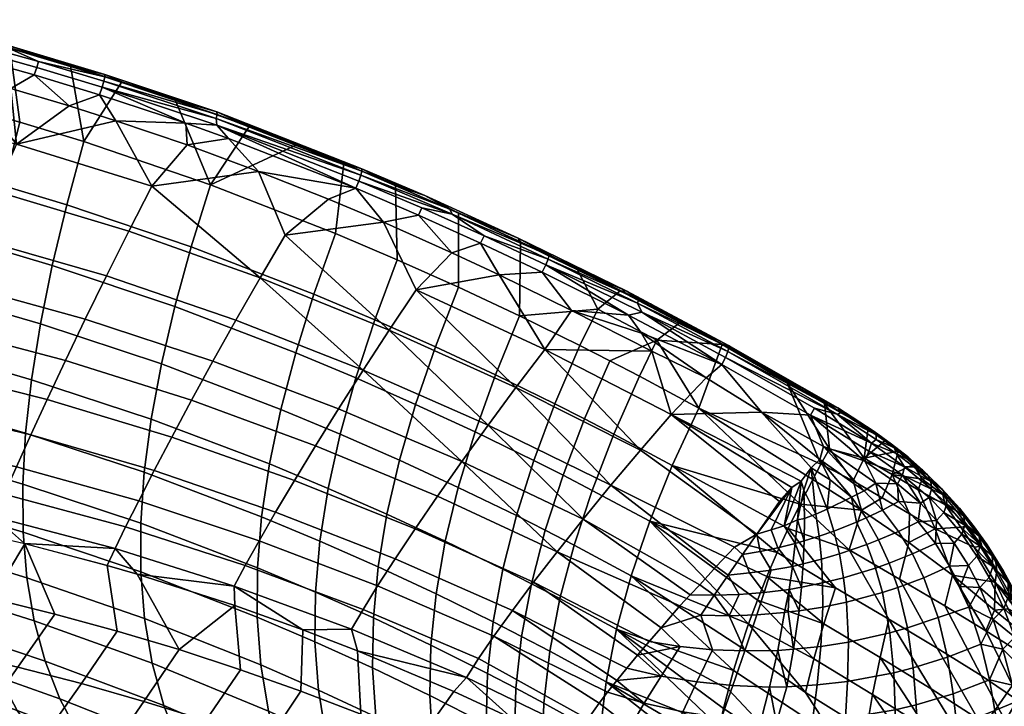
# Model space of a CAD drawing. Header units: millimetres. Extents: x -292 to 292, y -265 to 337.
# Tile 314 of 315: x 121 to 215, y 260 to 325. Entities that reach past the tile are written whole.
import ezdxf

# ---------------------------------------------------------------- set-up
doc = ezdxf.new("R2010")
doc.units = ezdxf.units.MM
doc.header["$MEASUREMENT"] = 0
doc.layers.add('operak', color=7, linetype='Continuous', true_color=0x000000)

msp = doc.modelspace()

# ---------------------------------------------------------------- meshes
at = {"layer": 'operak'}
mesh = msp.add_polyface(dxfattribs=at)
corners = [(119.759, 322.904, 667.956), (110.474, 325.332, 667.954), (110.441, 325.101, 668.82), (119.686, 322.705, 668.787), (116.476, 323.11, 669.57), (110.375, 324.678, 669.569), (122.746, 321.36, 669.568), (116.327, 322.53, 670.17), (122.59, 320.783, 670.166), (116.088, 321.82, 670.603), (122.338, 320.076, 670.595), (129.053, 319.885, 668.824), (129.059, 320.116, 667.957), (128.976, 319.472, 669.567), (128.812, 318.899, 670.161), (128.547, 318.196, 670.587), (139.749, 316.308, 668.827), (139.705, 316.553, 667.977), (139.65, 315.927, 669.541), (139.725, 315.28, 670.131), (136.757, 315.472, 670.578), (153.523, 310.931, 668.831), (153.522, 311.152, 667.962), (153.435, 310.531, 669.566), (120.026, 322.64, 665.938), (113.901, 324.3, 665.946), (125.806, 320.937, 665.926), (130.683, 319.411, 665.92), (142.793, 315.175, 665.893), (135.747, 317.72, 665.926), (147.306, 313.436, 665.885), (120.115, 318.784, 670.913), (115.284, 320.115, 670.923), (130.109, 315.716, 670.892), (136.891, 313.413, 670.88), (140.834, 314.015, 670.573), (125.66, 317.13, 670.902), (143.699, 310.887, 670.866), (120.959, 315.576, 643.296), (119.448, 309.51, 618.975), (113.424, 311.171, 618.907), (114.822, 317.286, 643.27), (127.059, 313.731, 643.324), (125.806, 320.937, 665.926), (130.683, 319.411, 665.92), (135.747, 317.72, 665.926), (139.121, 309.631, 643.39), (120.026, 322.64, 665.938), (113.901, 324.3, 665.946), (142.793, 315.175, 665.893), (133.54, 309.482, 670.667), (136.891, 313.413, 670.88), (130.109, 315.716, 670.892), (107.602, 316.908, 670.796), (120.661, 313.502, 670.734), (115.284, 320.115, 670.923), (125.66, 317.13, 670.902), (120.115, 318.784, 670.913), (152.934, 309.284, 670.561), (110.377, 321.451, 670.933)]
mesh.append_faces([[corners[k] for k in face] for face in [(0, 1, 2, 3), (4, 3, 5, 5), (6, 3, 4, 4), (6, 4, 7, 8), (7, 9, 10, 8), (11, 12, 3, 3), (13, 11, 6, 6), (13, 6, 8, 14), (8, 10, 15, 14), (16, 17, 11, 11), (18, 16, 13, 13), (19, 18, 14, 14), (20, 19, 14, 14), (21, 22, 16, 16), (23, 21, 18, 18), (0, 24, 25, 25), (0, 26, 24, 24), (12, 27, 26, 26), (17, 28, 29, 29), (17, 30, 28, 28), (17, 29, 27, 27), (12, 26, 0, 0), (30, 17, 22, 22), (27, 12, 17, 17), (9, 31, 10, 10), (32, 31, 9, 9), (15, 33, 20, 20), (20, 34, 35, 35), (10, 36, 15, 15), (10, 31, 36, 36), (15, 36, 33, 33), (37, 35, 34, 34), (38, 39, 40, 41), (42, 43, 44, 44), (45, 46, 42, 44), (47, 38, 41, 48), (43, 42, 38, 47), (49, 46, 45, 45), (50, 51, 52, 52), (53, 54, 55, 55), (54, 56, 57, 57), (52, 56, 54, 54), (55, 54, 57, 57), (12, 0, 3, 3), (11, 3, 6, 6), (17, 12, 11, 11), (16, 11, 13, 13), (18, 13, 14, 14), (20, 14, 15, 15), (35, 19, 20, 20), (22, 17, 16, 16), (21, 16, 18, 18), (23, 18, 19, 19), (58, 19, 35, 35), (59, 32, 9, 9), (33, 34, 20, 20)]])
mesh = msp.add_polyface(dxfattribs=at)
corners = [(153.245, 309.973, 670.147), (153.435, 310.531, 669.566), (139.725, 315.28, 670.131), (152.934, 309.284, 670.561), (153.522, 311.152, 667.962), (151.797, 311.632, 665.876), (147.306, 313.436, 665.885), (140.834, 314.015, 670.573), (143.699, 310.887, 670.866), (148.965, 299.21, 619.393), (154.757, 296.76, 619.493), (152.946, 291.233, 594.051), (147.23, 293.631, 593.89), (151.463, 285.891, 567.42), (145.812, 288.248, 567.194), (150.32, 280.723, 539.835), (144.723, 283.052, 539.54), (151.004, 304.992, 643.467), (137.281, 303.73, 619.21), (139.121, 309.631, 643.39), (135.716, 298.046, 593.592), (134.441, 292.577, 566.773), (133.467, 287.319, 538.99), (143.975, 278.032, 511.167), (132.807, 282.27, 510.479), (125.437, 307.716, 619.047), (127.059, 313.731, 643.324), (124.061, 301.931, 593.326), (122.941, 296.377, 566.396), (122.092, 291.058, 538.495), (121.526, 285.978, 509.858), (119.448, 309.51, 618.975), (120.959, 315.576, 643.296), (118.168, 303.676, 593.206), (117.131, 298.083, 566.225), (116.348, 292.735, 538.27), (115.833, 287.639, 509.576), (121.256, 281.14, 480.724), (115.597, 282.803, 480.381), (113.424, 311.171, 618.907), (112.243, 305.293, 593.093), (111.288, 299.661, 566.065), (110.573, 294.286, 538.059), (147.306, 313.436, 665.885), (151.797, 311.632, 665.876), (142.793, 315.175, 665.893), (108.89, 285.486, 655.95), (107.818, 282.743, 651.862), (119.49, 280.179, 651.631), (120.654, 282.794, 655.685), (110.146, 288.665, 659.642), (122.022, 285.823, 659.356), (132.286, 279.541, 655.418), (133.758, 282.414, 659.063), (111.572, 292.213, 662.865), (123.578, 289.201, 662.573), (135.437, 285.616, 662.271), (113.154, 296.092, 665.586), (125.309, 292.894, 665.305), (137.307, 289.113, 665.013), (147.11, 281.491, 661.961), (149.112, 284.79, 664.71), (114.873, 300.22, 667.753), (127.192, 296.825, 667.501), (139.345, 292.837, 667.238), (151.297, 288.303, 666.964), (116.715, 304.551, 669.342), (129.211, 300.95, 669.136), (141.533, 296.746, 668.922), (153.645, 291.99, 668.699), (118.651, 309.007, 670.322), (131.335, 305.196, 670.181), (143.836, 300.77, 670.035), (156.119, 295.786, 669.884), (120.661, 313.502, 670.734), (133.54, 309.482, 670.667), (146.229, 304.835, 670.601), (143.699, 310.887, 670.866), (130.109, 315.716, 670.892), (136.891, 313.413, 670.88), (155.566, 306.051, 670.845), (150.34, 308.254, 670.855), (150.34, 308.254, 670.855)]
mesh.append_faces([[corners[k] for k in face] for face in [(0, 1, 2, 2), (3, 0, 2, 2), (4, 5, 6, 6), (7, 8, 3, 3), (9, 10, 11, 12), (12, 11, 13, 14), (14, 13, 15, 16), (17, 9, 18, 19), (18, 9, 12, 20), (20, 12, 14, 21), (21, 14, 16, 22), (22, 16, 23, 24), (19, 18, 25, 26), (25, 18, 20, 27), (27, 20, 21, 28), (28, 21, 22, 29), (29, 22, 24, 30), (26, 25, 31, 32), (31, 25, 27, 33), (33, 27, 28, 34), (34, 28, 29, 35), (35, 29, 30, 36), (36, 30, 37, 38), (39, 31, 33, 40), (40, 33, 34, 41), (41, 34, 35, 42), (17, 19, 43, 44), (45, 43, 19, 19), (46, 47, 48, 49), (50, 46, 49, 51), (51, 49, 52, 53), (54, 50, 51, 55), (55, 51, 53, 56), (57, 54, 55, 58), (58, 55, 56, 59), (59, 56, 60, 61), (62, 57, 58, 63), (63, 58, 59, 64), (64, 59, 61, 65), (66, 62, 63, 67), (67, 63, 64, 68), (68, 64, 65, 69), (70, 66, 67, 71), (71, 67, 68, 72), (73, 72, 69, 69), (74, 70, 71, 75), (76, 77, 75, 72), (78, 74, 75, 75), (75, 77, 79, 79), (76, 80, 81, 81), (76, 81, 77, 77), (8, 82, 3, 3), (72, 68, 69, 69), (75, 71, 72, 72), (76, 72, 73, 73)]])
mesh = msp.add_polyface(dxfattribs=at)
corners = [(161.91, 307.311, 668.858), (159.511, 308.589, 667.965), (153.523, 310.931, 668.831), (162.101, 306.827, 669.538), (153.435, 310.531, 669.566), (159.225, 307.42, 670.145), (153.245, 309.973, 670.147), (152.934, 309.284, 670.561), (158.902, 306.735, 670.556), (165.16, 304.757, 670.144), (164.824, 304.076, 670.551), (171.348, 302.928, 668.843), (168.412, 304.554, 667.97), (171.254, 302.538, 669.571), (171.043, 301.992, 670.143), (170.696, 301.316, 670.547), (179.872, 298.705, 668.85), (178.752, 299.492, 667.957), (179.765, 298.343, 669.556), (180.156, 297.499, 670.124), (178.913, 297.22, 670.56), (153.522, 311.152, 667.962), (156.731, 309.551, 665.868), (151.797, 311.632, 665.876), (162.71, 306.907, 665.858), (174.052, 301.531, 665.841), (178.09, 299.542, 665.945), (168.608, 304.173, 665.85), (180.979, 298.296, 666.918), (155.566, 306.051, 670.845), (162.084, 303.154, 670.836), (150.34, 308.254, 670.855), (166.604, 301.049, 670.828), (173.462, 297.661, 670.815), (180.124, 295.512, 670.78), (162.726, 299.867, 643.555), (160.521, 294.196, 619.599), (154.757, 296.76, 619.493), (156.884, 302.485, 643.51), (148.965, 299.21, 619.393), (151.004, 304.992, 643.467), (174.052, 301.531, 665.841), (175.98, 297.779, 657.47), (168.521, 297.146, 643.604), (168.608, 304.173, 665.85), (178.09, 299.542, 665.945), (162.71, 306.907, 665.858), (156.731, 309.551, 665.868), (174.264, 294.323, 643.655), (151.797, 311.632, 665.876), (158.691, 299.626, 670.536), (155.566, 306.051, 670.845), (146.229, 304.835, 670.601), (156.119, 295.786, 669.884), (166.604, 301.049, 670.828), (170.928, 293.935, 670.471), (173.462, 297.661, 670.815), (162.084, 303.154, 670.836)]
mesh.append_faces([[corners[k] for k in face] for face in [(0, 1, 2, 2), (3, 0, 4, 4), (5, 3, 6, 6), (6, 7, 8, 5), (9, 3, 5, 5), (5, 8, 10, 9), (11, 12, 0, 0), (13, 11, 3, 3), (14, 13, 9, 9), (9, 10, 15, 14), (16, 17, 11, 11), (18, 16, 13, 13), (19, 18, 14, 14), (20, 19, 14, 14), (21, 22, 23, 23), (1, 22, 21, 21), (22, 1, 24, 24), (12, 24, 1, 1), (25, 17, 26, 26), (25, 27, 12, 12), (17, 25, 12, 12), (28, 26, 17, 17), (24, 12, 27, 27), (29, 8, 7, 7), (30, 8, 29, 29), (8, 30, 10, 10), (29, 7, 31, 31), (15, 10, 32, 32), (15, 33, 20, 20), (33, 34, 20, 20), (33, 15, 32, 32), (32, 10, 30, 30), (35, 36, 37, 38), (38, 37, 39, 40), (41, 42, 43, 44), (42, 41, 45, 45), (44, 43, 35, 46), (46, 35, 38, 47), (43, 42, 48, 48), (40, 49, 47, 38), (50, 51, 52, 53), (54, 50, 55, 55), (55, 56, 54, 54), (50, 54, 57, 57), (50, 57, 51, 51), (1, 21, 2, 2), (0, 2, 4, 4), (3, 4, 6, 6), (12, 1, 0, 0), (11, 0, 3, 3), (13, 3, 9, 9), (17, 12, 11, 11), (16, 11, 13, 13), (18, 13, 14, 14), (20, 14, 15, 15)]])
mesh = msp.add_polyface(dxfattribs=at)
corners = [(180.124, 295.512, 670.78), (173.462, 297.661, 670.815), (181.114, 293.771, 670.807), (177.515, 285.887, 619.945), (183.069, 282.905, 620.072), (180.921, 277.599, 594.972), (175.433, 280.541, 594.772), (179.149, 272.414, 568.704), (173.717, 275.331, 568.426), (177.759, 267.325, 541.504), (172.376, 270.235, 541.145), (179.953, 291.393, 643.71), (174.715, 287.338, 619.884), (177.115, 292.871, 643.682), (172.667, 281.971, 594.675), (170.979, 276.747, 568.292), (169.662, 271.645, 540.97), (171.419, 265.23, 513.164), (168.726, 266.644, 512.947), (171.903, 288.762, 619.825), (174.264, 294.323, 643.655), (169.887, 283.373, 594.581), (168.229, 278.134, 568.16), (166.937, 273.025, 540.799), (166.021, 268.026, 512.735), (166.239, 291.53, 619.709), (168.521, 297.146, 643.604), (164.292, 286.095, 594.397), (162.692, 280.824, 567.904), (161.45, 275.699, 540.467), (160.578, 270.701, 512.321), (160.521, 294.196, 619.599), (162.726, 299.867, 643.555), (158.642, 288.716, 594.22), (157.1, 283.41, 567.657), (155.907, 278.265, 540.145), (155.075, 273.264, 511.92), (160.085, 265.812, 483.704), (154.615, 268.393, 483.22), (154.757, 296.76, 619.493), (152.946, 291.233, 594.051), (151.463, 285.891, 567.42), (150.32, 280.723, 539.835), (149.529, 275.715, 511.534), (155.023, 271.455, 654.878), (153.631, 269.213, 650.964), (164.633, 264.538, 650.741), (166.097, 266.676, 654.589), (156.681, 274.025, 658.455), (167.845, 269.105, 658.118), (158.584, 276.877, 661.636), (169.855, 271.787, 661.276), (149.112, 284.79, 664.71), (147.11, 281.491, 661.961), (160.712, 279.982, 664.391), (172.107, 274.696, 664.034), (151.297, 288.303, 666.964), (163.039, 283.285, 666.675), (174.572, 277.785, 666.35), (165.542, 286.751, 668.464), (153.645, 291.99, 668.699), (177.227, 281.026, 668.201), (168.182, 290.32, 669.727), (156.119, 295.786, 669.884), (180.029, 284.362, 669.554), (170.928, 293.935, 670.471), (158.691, 299.626, 670.536), (182.946, 287.75, 670.404), (178.74, 263.624, 657.827), (179.764, 264.86, 659.446), (182, 267.472, 662.391), (180.851, 266.142, 660.966), (183.784, 269.557, 664.349), (184.767, 270.586, 665.197), (181.114, 293.771, 670.807), (173.462, 297.661, 670.815), (175.98, 297.779, 657.47), (181.609, 294.835, 657.4)]
mesh.append_faces([[corners[k] for k in face] for face in [(0, 1, 2, 2), (3, 4, 5, 6), (6, 5, 7, 8), (8, 7, 9, 10), (11, 3, 12, 13), (12, 3, 6, 14), (14, 6, 8, 15), (15, 8, 10, 16), (16, 10, 17, 18), (13, 12, 19, 20), (19, 12, 14, 21), (21, 14, 15, 22), (22, 15, 16, 23), (23, 16, 18, 24), (20, 19, 25, 26), (25, 19, 21, 27), (27, 21, 22, 28), (28, 22, 23, 29), (29, 23, 24, 30), (26, 25, 31, 32), (31, 25, 27, 33), (33, 27, 28, 34), (34, 28, 29, 35), (35, 29, 30, 36), (36, 30, 37, 38), (39, 31, 33, 40), (40, 33, 34, 41), (41, 34, 35, 42), (42, 35, 36, 43), (44, 45, 46, 47), (48, 44, 47, 49), (50, 48, 49, 51), (52, 53, 50, 54), (54, 50, 51, 55), (56, 52, 54, 57), (58, 57, 55, 55), (59, 60, 57, 57), (61, 59, 58, 58), (62, 63, 59, 59), (64, 62, 61, 61), (65, 66, 62, 62), (67, 65, 64, 64), (49, 68, 69, 51), (70, 55, 51, 71), (55, 72, 73, 58), (74, 65, 67, 67), (74, 75, 65, 65), (13, 20, 76, 77), (57, 54, 55, 55), (60, 56, 57, 57), (59, 57, 58, 58), (63, 60, 59, 59), (62, 59, 61, 61), (66, 63, 62, 62), (65, 62, 64, 64)]])
mesh = msp.add_polyface(dxfattribs=at)
corners = [(188.436, 294.124, 668.859), (188.42, 294.332, 667.99), (179.872, 298.705, 668.85), (188.338, 293.745, 669.581), (179.765, 298.343, 669.556), (188.131, 293.199, 670.144), (180.156, 297.499, 670.124), (187.779, 292.524, 670.537), (193.981, 290.834, 665.791), (187.802, 294.428, 666.089), (178.09, 299.542, 665.945), (180.979, 298.296, 666.918), (183.825, 296.5, 665.815), (178.752, 299.492, 667.957), (198.813, 288.379, 667.98), (198.756, 287.792, 669.584), (199.188, 287.955, 668.885), (178.913, 297.22, 670.56), (180.124, 295.512, 670.78), (196.211, 287.701, 670.538), (196.607, 288.36, 670.148), (186.285, 291.234, 670.818), (197.461, 284.704, 670.811), (191.564, 287.973, 670.794), (181.114, 293.771, 670.807), (195.592, 280.551, 670.289), (194.985, 277.723, 669.564), (195.639, 277.849, 669.632), (195.332, 281.4, 670.437), (193.714, 277.168, 669.327), (194.985, 277.723, 669.564), (196.29, 282.679, 670.633), (194.453, 280.814, 670.293), (196.721, 278.278, 669.795), (191.119, 276.362, 668.915), (192.47, 276.779, 669.117), (193.279, 279.493, 669.967), (185.584, 288.355, 643.768), (183.069, 282.905, 620.072), (177.515, 285.887, 619.945), (179.953, 291.393, 643.71), (197.213, 283.024, 648.324), (196.437, 281.576, 642.248), (195.233, 279.238, 632.109), (194.103, 276.923, 621.683), (187.802, 294.428, 666.089), (193.981, 290.834, 665.791), (193.047, 274.629, 610.988), (181.609, 294.835, 657.4), (175.98, 297.779, 657.47), (178.09, 299.542, 665.945), (183.825, 296.5, 665.815), (177.115, 292.871, 643.682), (177.227, 281.026, 668.201), (188.975, 275.128, 668.179), (191.119, 276.362, 668.915), (180.029, 284.362, 669.554), (193.279, 279.493, 669.967), (194.453, 280.814, 670.293), (182.946, 287.75, 670.404), (181.114, 293.771, 670.807), (186.285, 291.234, 670.818), (196.29, 282.679, 670.633), (191.564, 287.973, 670.794), (195.332, 281.4, 670.437), (197.098, 283.477, 670.728), (197.461, 284.704, 670.811), (195.332, 281.4, 670.437)]
mesh.append_faces([[corners[k] for k in face] for face in [(0, 1, 2, 2), (3, 0, 4, 4), (5, 3, 6, 6), (7, 5, 6, 6), (8, 9, 1, 1), (10, 11, 12, 12), (12, 11, 9, 9), (11, 13, 1, 1), (11, 1, 9, 9), (8, 1, 14, 14), (14, 1, 0, 0), (15, 16, 3, 3), (3, 5, 15, 15), (7, 17, 18, 18), (19, 20, 5, 7), (18, 21, 7, 7), (22, 19, 23, 23), (23, 7, 21, 21), (21, 18, 24, 24), (25, 26, 27, 27), (28, 29, 30, 30), (31, 28, 25, 25), (32, 29, 28, 28), (30, 25, 28, 28), (25, 27, 33, 33), (34, 35, 32, 32), (32, 36, 34, 34), (32, 35, 29, 29), (37, 38, 39, 40), (37, 41, 42, 42), (38, 43, 44, 44), (43, 37, 42, 42), (37, 45, 46, 41), (37, 43, 38, 38), (47, 38, 44, 44), (45, 37, 48, 48), (48, 49, 50, 51), (48, 37, 40, 40), (40, 52, 48, 48), (51, 45, 48, 48), (53, 54, 55, 56), (57, 58, 59, 59), (57, 59, 56, 55), (60, 59, 61, 61), (62, 63, 59, 64), (63, 62, 65, 65), (63, 65, 66, 66), (63, 61, 59, 59), (58, 67, 59, 59), (1, 13, 2, 2), (0, 2, 4, 4), (3, 4, 6, 6), (7, 6, 17, 17), (16, 0, 3, 3), (5, 20, 15, 15), (7, 23, 19, 19)]])
mesh = msp.add_polyface(dxfattribs=at)
corners = [(197.547, 288.819, 666.071), (193.981, 290.834, 665.791), (198.813, 288.379, 667.98), (202.012, 285.018, 670.157), (198.756, 287.792, 669.584), (196.607, 288.36, 670.148), (196.211, 287.701, 670.538), (201.384, 283.324, 670.779), (201.756, 284.263, 670.547), (197.461, 284.704, 670.811), (204.966, 281.997, 670.257), (201.756, 284.263, 670.547), (201.384, 283.324, 670.779), (205.149, 282.78, 669.868), (202.012, 285.018, 670.157), (204.384, 284.034, 669.351), (202.48, 285.372, 669.547), (204.216, 284.578, 668.567), (202.453, 285.829, 668.789), (203.943, 284.945, 667.583), (202.278, 286.135, 667.873), (203.332, 285.271, 666.274), (201.715, 286.445, 666.569), (202.444, 281.225, 670.578), (197.461, 284.704, 670.811), (204.511, 281.17, 670.412), (198.756, 287.792, 669.584), (199.188, 287.955, 668.885), (197.547, 288.819, 666.071), (198.813, 288.379, 667.98), (201.333, 280.508, 670.419), (203.061, 278.646, 669.898), (202.444, 281.225, 670.578), (201.513, 277.917, 669.705), (200.135, 279.893, 670.279), (200.599, 277.513, 669.582), (197.806, 278.743, 669.952), (198.448, 276.66, 669.287), (197.098, 283.477, 670.728), (197.461, 284.704, 670.811), (196.29, 282.679, 670.633), (196.721, 278.278, 669.795), (198.1, 281.541, 670.541), (195.592, 280.551, 670.289), (197.213, 283.024, 648.324), (193.981, 290.834, 665.791), (198.017, 284.483, 654.279), (197.547, 288.819, 666.071), (195.233, 279.238, 632.109), (196.437, 281.576, 642.248), (201.066, 278.665, 642.248), (201.319, 283.619, 657.812), (203.976, 282.05, 658.344), (203.038, 279.823, 649.886), (200.266, 281.455, 649.339), (201.715, 286.445, 666.569), (203.332, 285.271, 666.274), (204.551, 284.267, 665.738), (198.017, 284.483, 654.279), (197.547, 288.819, 666.071), (205.587, 275.589, 642.248), (201.066, 278.665, 642.248), (205.641, 278.306, 650.737), (196.437, 281.576, 642.248), (197.213, 283.024, 648.324), (188.436, 294.124, 668.859), (199.188, 287.955, 668.885), (204.581, 279.469, 670.099), (204.581, 279.469, 670.099)]
mesh.append_faces([[corners[k] for k in face] for face in [(0, 1, 2, 2), (3, 4, 5, 5), (3, 5, 6, 6), (7, 8, 6, 6), (3, 6, 8, 8), (6, 9, 7, 7), (10, 11, 12, 12), (13, 14, 11, 11), (15, 16, 14, 14), (17, 18, 16, 16), (19, 20, 18, 18), (20, 19, 21, 22), (23, 12, 24, 24), (23, 25, 12, 12), (26, 14, 16, 16), (27, 26, 18, 18), (28, 29, 22, 22), (29, 27, 20, 20), (30, 31, 32, 32), (33, 31, 30, 34), (35, 34, 36, 37), (34, 30, 38, 38), (32, 39, 30, 30), (30, 39, 38, 38), (40, 41, 36, 36), (34, 42, 36, 36), (42, 40, 36, 36), (34, 38, 42, 42), (38, 40, 42, 42), (43, 41, 40, 40), (44, 45, 46, 46), (45, 47, 46, 46), (48, 49, 50, 50), (51, 52, 53, 54), (55, 56, 51, 51), (51, 56, 57, 57), (57, 52, 51, 51), (58, 59, 51, 51), (51, 59, 55, 55), (51, 54, 58, 58), (60, 61, 53, 62), (54, 61, 63, 64), (54, 53, 61, 61), (2, 65, 66, 66), (15, 14, 13, 13), (17, 16, 15, 15), (19, 18, 17, 17), (10, 12, 25, 25), (67, 25, 23, 23), (26, 16, 18, 18), (29, 20, 22, 22), (27, 18, 20, 20), (31, 68, 32, 32), (35, 33, 34, 34), (54, 64, 58, 58)]])
mesh = msp.add_polyface(dxfattribs=at)
corners = [(147.726, 261.418, 626.082), (144.511, 256.653, 609.616), (150.252, 254.549, 609.796), (153.431, 259.225, 626.157), (141.248, 251.865, 592.967), (147.071, 249.833, 593.245), (141.967, 263.467, 626.014), (138.683, 258.625, 609.446), (135.334, 253.768, 592.7), (136.133, 265.379, 625.954), (132.777, 260.461, 609.286), (129.37, 255.526, 592.446), (130.235, 267.151, 625.902), (126.836, 262.149, 609.136), (125.845, 250.559, 575.334), (132.11, 248.125, 573.735), (123.298, 257.154, 592.206), (147.916, 267.277, 642.349), (153.099, 265.278, 642.32), (141.422, 269.588, 642.338), (132.13, 272.554, 642.466), (129.273, 273.383, 642.491), (149.529, 275.715, 511.534), (155.075, 273.264, 511.92), (154.615, 268.393, 483.22), (149.102, 270.856, 482.753), (154.539, 263.636, 454.279), (149.05, 266.133, 453.728), (154.859, 258.978, 425.336), (149.387, 261.535, 424.696), (144.723, 283.052, 539.54), (150.32, 280.723, 539.835), (143.975, 278.032, 511.167), (143.581, 273.18, 482.309), (143.552, 268.487, 453.203), (143.901, 263.943, 424.086), (150.123, 257.048, 395.893), (144.64, 259.54, 395.194), (151.271, 252.66, 367.556), (145.781, 255.268, 366.763), (152.842, 248.36, 339.92), (147.337, 251.117, 339.031), (132.807, 282.27, 510.479), (132.474, 277.427, 481.476), (132.481, 272.787, 452.218), (132.841, 268.346, 422.941), (133.565, 264.103, 393.882), (134.668, 260.053, 365.277), (136.161, 256.195, 337.363), (121.526, 285.978, 509.858), (121.256, 281.14, 480.724), (121.294, 276.547, 451.327), (121.654, 272.203, 421.905), (122.347, 268.111, 392.694), (123.386, 264.274, 363.931), (124.785, 260.695, 335.852), (138.057, 252.525, 310.376), (126.556, 257.378, 308.694), (140.369, 249.04, 284.553), (128.711, 254.327, 282.694), (122.788, 256.738, 281.841), (131.264, 251.544, 258.088), (125.225, 254.206, 257.15), (131.486, 250.371, 234.648), (127.698, 252.152, 234.031), (131.039, 277.056, 651.404), (130.031, 274.993, 647.074), (141.368, 271.425, 646.913), (142.428, 273.391, 651.183), (152.521, 267.329, 646.763), (153.631, 269.213, 650.964), (132.286, 279.541, 655.418), (143.75, 275.749, 655.15), (155.023, 271.455, 654.878), (133.758, 282.414, 659.063), (145.317, 278.467, 658.764), (156.681, 274.025, 658.455), (135.437, 285.616, 662.271), (147.11, 281.491, 661.961), (158.584, 276.877, 661.636), (132.13, 272.554, 642.466), (141.422, 269.588, 642.338), (129.273, 273.383, 642.491), (147.916, 267.277, 642.349), (153.099, 265.278, 642.32), (121.422, 275.467, 642.567)]
mesh.append_faces([[corners[k] for k in face] for face in [(0, 1, 2, 3), (1, 4, 5, 2), (6, 7, 1, 0), (7, 8, 4, 1), (9, 10, 7, 6), (10, 11, 8, 7), (12, 13, 10, 9), (11, 14, 15, 8), (13, 16, 11, 10), (16, 14, 11, 11), (17, 0, 3, 18), (19, 6, 0, 17), (19, 9, 6, 6), (9, 20, 21, 12), (9, 19, 20, 20), (22, 23, 24, 25), (25, 24, 26, 27), (27, 26, 28, 29), (30, 31, 22, 32), (32, 22, 25, 33), (33, 25, 27, 34), (34, 27, 29, 35), (35, 29, 36, 37), (37, 36, 38, 39), (39, 38, 40, 41), (42, 32, 33, 43), (43, 33, 34, 44), (44, 34, 35, 45), (45, 35, 37, 46), (46, 37, 39, 47), (47, 39, 41, 48), (49, 42, 43, 50), (50, 43, 44, 51), (51, 44, 45, 52), (52, 45, 46, 53), (53, 46, 47, 54), (54, 47, 48, 55), (55, 48, 56, 57), (57, 56, 58, 59), (60, 59, 61, 62), (63, 64, 62, 61), (65, 66, 67, 68), (68, 67, 69, 70), (71, 65, 68, 72), (72, 68, 70, 73), (74, 71, 72, 75), (75, 72, 73, 76), (77, 74, 75, 78), (78, 75, 76, 79), (67, 80, 81, 81), (82, 80, 66, 66), (66, 80, 67, 67), (69, 67, 83, 83), (67, 81, 83, 83), (83, 84, 69, 69), (85, 82, 66, 66)]])
mesh = msp.add_polyface(dxfattribs=at)
corners = [(206.049, 282.769, 668.92), (204.384, 284.034, 669.351), (205.149, 282.78, 669.868), (205.84, 283.319, 668.076), (204.216, 284.578, 668.567), (205.44, 283.747, 667.076), (203.943, 284.945, 667.583), (204.551, 284.267, 665.738), (203.332, 285.271, 666.274), (207.508, 279.862, 669.445), (204.966, 281.997, 670.257), (206.682, 279.327, 669.76), (207.731, 280.653, 669.012), (207.678, 281.369, 668.349), (207.356, 282.014, 667.503), (206.873, 282.501, 666.438), (206.021, 282.989, 665.088), (208.897, 278.446, 668.701), (208.197, 277.656, 668.945), (209.185, 279.229, 668.216), (209.118, 279.977, 667.518), (208.757, 280.657, 666.634), (208.16, 281.239, 665.594), (207.386, 281.693, 664.425), (210.919, 277.227, 666.877), (210.821, 278.068, 666.193), (210.395, 278.857, 665.324), (209.705, 279.559, 664.296), (208.814, 280.142, 663.137), (211.806, 277.079, 663.803), (211.054, 277.906, 662.815), (210.077, 278.618, 661.685), (212.241, 276.293, 661.195), (211.201, 277.131, 660.11), (204.581, 279.469, 670.099), (206.471, 277.548, 669.273), (206.847, 281.61, 662.805), (209.038, 279.159, 660.596), (210.52, 277.049, 657.951), (204.597, 276.636, 669.048), (206.471, 277.548, 669.273), (204.581, 279.469, 670.099), (203.061, 278.646, 669.898), (205.641, 278.306, 650.737), (203.976, 282.05, 658.344), (206.468, 280.593, 659.179), (208.085, 276.887, 651.855), (203.038, 279.823, 649.886), (209.038, 279.159, 660.596), (206.847, 281.61, 662.805), (210.52, 277.049, 657.951), (206.021, 282.989, 665.088), (204.551, 284.267, 665.738), (201.756, 284.263, 670.547), (204.511, 281.17, 670.412)]
mesh.append_faces([[corners[k] for k in face] for face in [(0, 1, 2, 2), (3, 4, 1, 1), (5, 6, 4, 4), (6, 5, 7, 8), (9, 10, 11, 11), (12, 2, 10, 10), (13, 0, 2, 2), (14, 3, 0, 0), (3, 14, 15, 5), (5, 15, 16, 7), (17, 9, 18, 18), (19, 12, 9, 9), (20, 13, 12, 12), (21, 14, 13, 13), (14, 21, 22, 15), (15, 22, 23, 16), (24, 19, 17, 17), (25, 20, 19, 19), (26, 21, 20, 20), (27, 22, 21, 21), (22, 27, 28, 23), (29, 26, 25, 25), (26, 29, 30, 27), (27, 30, 31, 28), (30, 32, 33, 31), (34, 35, 11, 11), (35, 18, 11, 11), (16, 23, 36, 36), (28, 31, 37, 37), (23, 28, 36, 36), (31, 33, 37, 37), (38, 37, 33, 33), (39, 40, 41, 42), (43, 44, 45, 46), (47, 44, 43, 43), (48, 45, 49, 49), (44, 49, 45, 45), (48, 50, 46, 45), (49, 44, 51, 51), (44, 52, 51, 51), (2, 53, 10, 10), (3, 1, 0, 0), (5, 4, 3, 3), (10, 54, 11, 11), (12, 10, 9, 9), (13, 2, 12, 12), (14, 0, 13, 13), (9, 11, 18, 18), (19, 9, 17, 17), (20, 12, 19, 19), (21, 13, 20, 20), (25, 19, 24, 24), (26, 20, 25, 25), (27, 21, 26, 26), (34, 11, 54, 54), (28, 37, 36, 36)]])
mesh = msp.add_polyface(dxfattribs=at)
corners = [(124.315, 268.77, 625.857), (120.796, 263.703, 608.997), (126.836, 262.149, 609.136), (130.235, 267.151, 625.902), (117.178, 258.635, 591.98), (123.298, 257.154, 592.206), (118.308, 270.253, 625.821), (114.722, 265.108, 608.87), (114.034, 253.097, 573.799), (120.116, 251.661, 574.001), (111.013, 259.973, 591.769), (112.279, 271.582, 625.793), (108.617, 266.365, 608.754), (129.273, 273.383, 642.491), (121.44, 275.463, 642.566), (110.599, 277.889, 642.686), (115.597, 282.803, 480.381), (121.256, 281.14, 480.724), (121.294, 276.547, 451.327), (115.653, 278.232, 450.921), (121.654, 272.203, 421.905), (116.012, 273.932, 421.432), (122.347, 268.111, 392.694), (116.687, 269.911, 392.151), (123.386, 264.274, 363.931), (117.69, 266.175, 363.315), (124.785, 260.695, 335.852), (119.033, 262.729, 335.161), (126.556, 257.378, 308.694), (120.729, 259.582, 307.924), (128.711, 254.327, 282.694), (122.788, 256.738, 281.841), (109.906, 284.342, 480.059), (109.978, 279.791, 450.538), (110.334, 275.535, 420.987), (110.987, 271.583, 391.64), (111.949, 267.944, 362.736), (113.23, 264.627, 334.509), (114.843, 261.643, 307.198), (116.799, 259, 281.039), (125.225, 254.206, 257.15), (119.109, 256.708, 256.268), (108.921, 263.552, 306.522), (110.759, 261.103, 280.29), (112.927, 259.046, 255.444), (123.878, 253.869, 233.436), (127.698, 252.152, 234.031), (120.026, 255.522, 232.865), (116.144, 257.11, 232.316), (112.232, 258.632, 231.791), (107.818, 282.743, 651.862), (106.942, 280.474, 647.435), (118.544, 278.012, 647.248), (119.49, 280.179, 651.631), (130.031, 274.993, 647.074), (131.039, 277.056, 651.404), (120.654, 282.794, 655.685), (132.286, 279.541, 655.418), (110.618, 277.89, 642.684), (116.031, 276.74, 642.624), (121.422, 275.467, 642.567), (108.414, 259.395, 228.688), (108.415, 259.869, 229.792), (116.277, 256.873, 230.855), (116.283, 256.395, 229.776), (115.948, 254.789, 228.632), (108.084, 257.762, 227.522), (116.169, 255.695, 229.046), (115.628, 253.696, 228.5), (107.774, 256.641, 227.392), (124.021, 253.615, 232.012), (124.03, 253.133, 230.959), (123.917, 252.44, 230.245), (123.691, 251.553, 229.837), (123.362, 250.489, 229.702), (116.144, 257.11, 232.316), (120.026, 255.522, 232.865), (123.878, 253.869, 233.436), (127.698, 252.152, 234.031), (112.232, 258.632, 231.791), (125.845, 250.559, 575.334), (115.221, 252.434, 228.617)]
mesh.append_faces([[corners[k] for k in face] for face in [(0, 1, 2, 3), (1, 4, 5, 2), (6, 7, 1, 0), (4, 8, 9, 5), (7, 10, 4, 1), (11, 12, 7, 6), (3, 13, 14, 0), (6, 14, 15, 11), (14, 6, 0, 0), (16, 17, 18, 19), (19, 18, 20, 21), (21, 20, 22, 23), (23, 22, 24, 25), (25, 24, 26, 27), (27, 26, 28, 29), (29, 28, 30, 31), (32, 16, 19, 33), (33, 19, 21, 34), (34, 21, 23, 35), (35, 23, 25, 36), (36, 25, 27, 37), (37, 27, 29, 38), (38, 29, 31, 39), (39, 31, 40, 41), (42, 38, 39, 43), (43, 39, 41, 44), (45, 41, 40, 46), (47, 48, 44, 41), (44, 48, 49, 49), (47, 41, 45, 45), (50, 51, 52, 53), (53, 52, 54, 55), (56, 53, 55, 57), (58, 59, 52, 52), (51, 58, 52, 52), (54, 52, 60, 60), (59, 60, 52, 52), (61, 62, 63, 64), (65, 66, 67, 67), (68, 69, 65, 65), (64, 63, 70, 71), (72, 67, 71, 71), (73, 65, 72, 72), (74, 68, 73, 73), (63, 75, 76, 76), (70, 77, 78, 78), (70, 76, 77, 77), (63, 79, 75, 75), (70, 63, 76, 76), (62, 79, 63, 63), (9, 80, 5, 5), (67, 64, 71, 71), (65, 67, 72, 72), (68, 65, 73, 73), (81, 68, 74, 74)]])
mesh = msp.add_polyface(dxfattribs=at)
corners = [(197.213, 265.682, 662.287), (197.386, 269.435, 665.319), (195.132, 269.073, 665.08), (194.607, 265.411, 662.09), (197.386, 269.435, 665.319), (195.132, 269.073, 665.08), (194.088, 268.984, 665.001), (194.088, 268.984, 665.001), (193.734, 268.901, 664.929), (193.734, 268.901, 664.929), (191.127, 268.685, 664.642), (194.191, 271.106, 666.445), (191.812, 270.824, 666.157), (191.127, 268.685, 664.642), (189.433, 270.63, 665.844), (188.492, 268.596, 664.34), (187.05, 270.555, 665.52), (185.771, 268.66, 664.026), (194.516, 273.306, 667.721), (195.369, 271.329, 666.607), (192.472, 272.958, 667.443), (190.425, 272.675, 667.142), (188.372, 272.483, 666.829), (194.768, 275.492, 668.753), (195.531, 273.553, 667.875), (193.105, 275.076, 668.498), (191.416, 274.722, 668.229), (189.733, 274.437, 667.949), (194.985, 277.723, 669.564), (195.619, 275.73, 668.88), (193.714, 277.168, 669.327), (192.47, 276.779, 669.117), (194.768, 275.492, 668.753), (191.119, 276.362, 668.915), (184.767, 270.586, 665.197), (183.784, 269.557, 664.349), (187.248, 273.295, 667.113), (185.672, 271.559, 665.952), (188.975, 275.128, 668.179), (185.771, 268.66, 664.026), (183.784, 269.557, 664.349), (182, 267.472, 662.391), (180.921, 277.599, 594.972), (193.047, 274.629, 610.988), (192.066, 272.354, 600.045), (191.16, 270.096, 588.873), (179.149, 272.414, 568.704), (190.33, 267.852, 577.491), (189.576, 265.62, 565.921), (188.899, 263.398, 554.18), (177.759, 267.325, 541.504), (183.069, 282.905, 620.072), (183.784, 269.557, 664.349), (172.107, 274.696, 664.034), (182, 267.472, 662.391), (174.572, 277.785, 666.35), (185.672, 271.559, 665.952), (187.248, 273.295, 667.113), (177.227, 281.026, 668.201), (184.767, 270.586, 665.197), (188.975, 275.128, 668.179), (191.16, 270.096, 588.873), (192.066, 272.354, 600.045), (197.494, 267.828, 595.765), (193.047, 274.629, 610.988), (198.599, 271.263, 611.45), (196.547, 264.518, 580.077), (195.233, 279.238, 632.109), (199.898, 274.891, 627.291), (194.103, 276.923, 621.683), (188.492, 268.596, 664.34), (189.979, 265.255, 661.73), (195.639, 277.849, 669.632), (194.985, 277.723, 669.564), (190.33, 267.852, 577.491)]
mesh.append_faces([[corners[k] for k in face] for face in [(0, 1, 2, 3), (4, 5, 2, 2), (6, 2, 5, 5), (7, 8, 9, 9), (10, 9, 8, 8), (11, 7, 5, 5), (11, 8, 7, 7), (8, 11, 12, 13), (13, 12, 14, 15), (16, 17, 15, 15), (18, 11, 19, 19), (11, 18, 20, 12), (21, 22, 14, 12), (22, 16, 14, 14), (23, 18, 24, 24), (25, 26, 20, 18), (26, 27, 21, 20), (27, 22, 21, 21), (28, 23, 29, 29), (30, 31, 25, 32), (31, 33, 26, 25), (33, 27, 26, 26), (16, 34, 35, 17), (22, 36, 37, 16), (27, 38, 36, 22), (39, 40, 41, 41), (33, 38, 27, 27), (42, 43, 44, 44), (42, 44, 45, 45), (46, 47, 48, 48), (47, 42, 45, 45), (49, 50, 46, 46), (42, 47, 46, 46), (42, 51, 43, 43), (52, 53, 54, 54), (55, 56, 57, 58), (59, 56, 55, 55), (60, 58, 57, 57), (61, 62, 63, 63), (62, 64, 65, 65), (63, 66, 61, 61), (67, 68, 69, 69), (6, 3, 2, 2), (70, 71, 10, 10), (11, 5, 19, 19), (16, 15, 14, 14), (18, 19, 24, 24), (21, 12, 20, 20), (23, 24, 29, 29), (25, 18, 32, 32), (28, 29, 72, 72), (30, 32, 73, 73), (16, 37, 34, 34), (65, 64, 69, 69), (66, 74, 61, 61)]])
mesh = msp.add_polyface(dxfattribs=at)
corners = [(208.197, 277.656, 668.945), (209.879, 275.522, 667.588), (210.627, 276.367, 667.351), (208.897, 278.446, 668.701), (211.243, 273.382, 665.936), (212.049, 274.289, 665.717), (212.369, 275.233, 665.274), (210.919, 277.227, 666.877), (212.265, 276.175, 664.63), (210.821, 278.068, 666.193), (206.471, 277.548, 669.273), (208.11, 275.473, 668.071), (209.454, 273.317, 666.531), (210.46, 271.402, 664.945), (212.339, 271.283, 664.063), (211.289, 269.415, 663.106), (212.539, 275.225, 657.95), (210.52, 277.049, 657.951), (211.201, 277.131, 660.11), (211.807, 275.126, 655.463), (211.289, 269.415, 663.106), (209.454, 273.317, 666.531), (207.019, 272.225, 666.286), (208.363, 268.433, 663.087), (204.523, 271.302, 666.052), (205.459, 267.455, 662.893), (203.07, 270.828, 665.905), (203.784, 266.977, 662.771), (199.644, 269.904, 665.554), (199.824, 266.09, 662.481), (197.386, 269.435, 665.319), (197.213, 265.682, 662.287), (207.019, 272.225, 666.286), (205.918, 274.486, 667.843), (203.708, 273.61, 667.605), (208.11, 275.473, 668.071), (204.523, 271.302, 666.052), (202.418, 273.149, 667.454), (203.07, 270.828, 665.905), (199.375, 272.225, 667.095), (199.644, 269.904, 665.554), (197.37, 271.732, 666.853), (197.386, 269.435, 665.319), (195.369, 271.329, 666.607), (195.132, 269.073, 665.08), (206.471, 277.548, 669.273), (204.597, 276.636, 669.048), (202.705, 275.824, 668.823), (201.593, 275.386, 668.681), (198.976, 274.484, 668.34), (197.252, 273.983, 668.11), (195.531, 273.553, 667.875), (203.061, 278.646, 669.898), (201.513, 277.917, 669.705), (200.599, 277.513, 669.582), (198.448, 276.66, 669.287), (197.032, 276.168, 669.086), (195.619, 275.73, 668.88), (197.806, 278.743, 669.952), (196.721, 278.278, 669.795), (195.639, 277.849, 669.632), (210.46, 271.402, 664.945), (208.287, 265.51, 615.219), (204.68, 272.096, 628.769), (209.01, 269.551, 630.947), (212.466, 262.904, 617.978), (203.675, 268.267, 612.986), (199.898, 274.891, 627.291), (198.599, 271.263, 611.45), (194.103, 276.923, 621.683), (202.837, 264.628, 597.36), (197.494, 267.828, 595.765), (209.743, 272.473, 642.248), (212.92, 267.17, 633.654), (205.587, 275.589, 642.248), (201.066, 278.665, 642.248), (195.233, 279.238, 632.109), (211.807, 275.126, 655.463), (208.085, 276.887, 651.855), (210.52, 277.049, 657.951), (213.8, 271.794, 650.731), (213.721, 269.134, 642.248), (209.743, 272.473, 642.248), (205.587, 275.589, 642.248), (205.641, 278.306, 650.737), (211.806, 277.079, 663.803), (192.066, 272.354, 600.045)]
mesh.append_faces([[corners[k] for k in face] for face in [(0, 1, 2, 3), (1, 4, 5, 2), (6, 7, 2, 2), (8, 9, 7, 7), (0, 10, 11, 11), (1, 11, 12, 12), (4, 12, 13, 13), (1, 0, 11, 11), (14, 13, 15, 15), (14, 4, 13, 13), (12, 4, 1, 1), (16, 17, 18, 18), (16, 19, 17, 17), (20, 21, 22, 23), (23, 22, 24, 25), (25, 24, 26, 27), (27, 26, 28, 29), (29, 28, 30, 31), (32, 33, 34, 24), (32, 21, 35, 33), (36, 34, 37, 38), (38, 37, 39, 40), (40, 39, 41, 42), (42, 41, 43, 44), (33, 35, 45, 46), (34, 33, 46, 47), (34, 47, 48, 37), (37, 48, 49, 39), (39, 49, 50, 41), (41, 50, 51, 43), (47, 46, 52, 53), (48, 47, 53, 54), (48, 54, 55, 49), (49, 55, 56, 50), (50, 56, 57, 51), (55, 58, 59, 56), (56, 59, 60, 57), (21, 20, 61, 61), (62, 63, 64, 65), (66, 67, 63, 62), (68, 69, 67, 66), (68, 66, 70, 71), (64, 72, 73, 73), (74, 63, 67, 75), (72, 64, 63, 74), (76, 75, 67, 67), (77, 78, 79, 79), (80, 81, 82, 82), (78, 83, 84, 84), (77, 80, 82, 78), (78, 82, 83, 83), (7, 3, 2, 2), (6, 2, 5, 5), (85, 9, 8, 8), (86, 68, 71, 71)]])
mesh = msp.add_polyface(dxfattribs=at)
corners = [(211.243, 273.382, 665.936), (212.339, 271.283, 664.063), (213.216, 272.254, 663.869), (212.049, 274.289, 665.717), (213.579, 273.282, 663.474), (212.369, 275.233, 665.274), (213.495, 274.326, 662.889), (212.265, 276.175, 664.63), (213.027, 275.344, 662.125), (211.806, 277.079, 663.803), (212.241, 276.293, 661.195), (211.054, 277.906, 662.815), (214.611, 269.295, 660.818), (215.057, 270.479, 660.545), (215.019, 271.694, 660.099), (214.593, 272.837, 659.413), (213.81, 273.925, 658.562), (212.539, 275.225, 657.95), (211.201, 277.131, 660.11), (215.659, 266.583, 657.497), (213.606, 268.235, 660.963), (216.223, 267.841, 657.307), (216.281, 269.155, 656.975), (215.885, 270.473, 656.477), (215.088, 271.744, 655.788), (213.944, 272.917, 654.884), (217.641, 266.065, 652.652), (217.329, 267.528, 652.374), (216.565, 268.959, 651.883), (215.39, 270.309, 651.122), (217.604, 266.801, 648.556), (216.245, 268.627, 648.499), (217.275, 266.42, 644.779), (211.289, 269.415, 663.106), (212.415, 265.894, 659.325), (213.8, 271.794, 650.731), (211.807, 275.126, 655.463), (215.02, 269.259, 646.383), (216.449, 266.911, 643.288), (212.92, 267.17, 633.654), (209.743, 272.473, 642.248), (213.721, 269.134, 642.248), (213.721, 269.134, 642.248), (213.8, 271.794, 650.731), (215.02, 269.259, 646.383), (216.449, 266.911, 643.288), (210.919, 277.227, 666.877)]
mesh.append_faces([[corners[k] for k in face] for face in [(0, 1, 2, 3), (4, 5, 3, 3), (6, 7, 5, 5), (8, 9, 7, 7), (9, 8, 10, 11), (12, 2, 1, 1), (13, 4, 2, 2), (14, 6, 4, 4), (15, 8, 6, 6), (16, 10, 8, 8), (17, 18, 10, 10), (19, 12, 20, 20), (21, 13, 12, 12), (22, 14, 13, 13), (23, 15, 14, 14), (24, 16, 15, 15), (25, 17, 16, 16), (26, 22, 21, 21), (27, 23, 22, 22), (28, 24, 23, 23), (29, 25, 24, 24), (30, 28, 27, 27), (31, 29, 28, 28), (32, 31, 30, 30), (33, 20, 1, 1), (20, 33, 34, 34), (25, 29, 35, 35), (17, 25, 36, 36), (29, 31, 35, 35), (31, 32, 37, 37), (37, 32, 38, 38), (39, 40, 41, 41), (42, 43, 44, 44), (45, 42, 44, 44), (7, 46, 5, 5), (4, 3, 2, 2), (6, 5, 4, 4), (8, 7, 6, 6), (12, 1, 20, 20), (13, 2, 12, 12), (14, 4, 13, 13), (15, 6, 14, 14), (16, 8, 15, 15), (17, 10, 16, 16), (21, 12, 19, 19), (22, 13, 21, 21), (23, 14, 22, 22), (24, 15, 23, 23), (25, 16, 24, 24), (27, 22, 26, 26), (28, 23, 27, 27), (29, 24, 28, 28), (31, 28, 30, 30), (25, 35, 36, 36), (31, 37, 35, 35)]])
mesh = msp.add_polyface(dxfattribs=at)
corners = [(182.925, 256.923, 650.571), (179.059, 257.995, 650.559), (179.25, 253.56, 642.242), (181.446, 252.819, 642.24), (177.245, 254.333, 642.244), (174.191, 257.56, 646.494), (174.627, 255.942, 643.408), (175.04, 258.765, 649.439), (179.059, 257.995, 650.559), (176.11, 260.288, 652.477), (177.782, 262.442, 656.112), (180.4, 260.291, 654.415), (181.992, 262.865, 657.99), (178.74, 263.624, 657.827), (176.908, 261.333, 654.332), (179.764, 264.86, 659.446), (181.992, 262.865, 657.99), (183.801, 265.683, 661.223), (179.331, 247.343, 626.72), (174.627, 255.942, 643.408), (174.492, 252.436, 633.985), (177.245, 254.333, 642.244), (164.629, 254.433, 626.327), (161.519, 249.932, 610.182), (167.016, 247.437, 610.385), (170.129, 251.834, 626.422), (159.071, 256.894, 626.24), (155.925, 252.307, 609.985), (153.431, 259.225, 626.157), (150.252, 254.549, 609.796), (174.492, 252.436, 633.985), (167.832, 258.834, 642.262), (162.265, 261.405, 642.279), (153.099, 265.278, 642.32), (174.627, 255.942, 643.408), (172.376, 270.235, 541.145), (177.759, 267.325, 541.504), (176.76, 262.307, 513.611), (171.419, 265.23, 513.164), (176.161, 257.337, 485.259), (170.856, 260.293, 484.721), (175.969, 252.391, 456.685), (170.695, 255.403, 456.052), (176.192, 247.444, 428.127), (170.947, 250.537, 427.393), (168.726, 266.644, 512.947), (168.18, 261.722, 484.46), (168.035, 256.858, 455.743), (168.3, 252.029, 427.035), (166.021, 268.026, 512.735), (165.493, 263.116, 484.203), (165.363, 258.276, 455.441), (165.64, 253.484, 426.684), (160.578, 270.701, 512.321), (160.085, 265.812, 483.704), (159.983, 261.016, 454.851), (160.283, 256.294, 426), (166.336, 248.72, 398.169), (160.997, 251.628, 397.385), (154.615, 268.393, 483.22), (154.539, 263.636, 454.279), (154.859, 258.978, 425.336), (155.586, 254.404, 396.626), (162.134, 246.999, 369.245), (156.732, 249.899, 368.385), (149.387, 261.535, 424.696), (150.123, 257.048, 395.893), (151.271, 252.66, 367.556), (186.929, 254.357, 504.736), (186.376, 248.933, 474.423), (153.631, 269.213, 650.964), (152.521, 267.329, 646.763), (163.472, 262.718, 646.622), (164.633, 264.538, 650.741), (153.099, 265.278, 642.32), (162.265, 261.405, 642.279), (167.832, 258.834, 642.262), (174.627, 255.942, 643.408), (174.191, 257.56, 646.494), (175.04, 258.765, 649.439), (176.11, 260.288, 652.477), (166.097, 266.676, 654.589), (175.04, 258.765, 649.439), (176.908, 261.333, 654.332), (177.782, 262.442, 656.112), (178.74, 263.624, 657.827), (167.845, 269.105, 658.118), (180.851, 266.142, 660.966), (169.855, 271.787, 661.276), (179.764, 264.86, 659.446), (180.851, 266.142, 660.966)]
mesh.append_faces([[corners[k] for k in face] for face in [(0, 1, 2, 3), (2, 1, 4, 4), (5, 6, 4, 4), (5, 1, 7, 7), (4, 1, 5, 5), (7, 8, 9, 9), (10, 11, 12, 12), (12, 13, 10, 10), (11, 10, 14, 14), (9, 8, 11, 14), (15, 13, 16, 16), (16, 17, 15, 15), (18, 19, 20, 20), (18, 21, 19, 19), (22, 23, 24, 25), (26, 27, 23, 22), (28, 29, 27, 26), (25, 30, 31, 22), (26, 32, 33, 28), (22, 31, 32, 26), (30, 34, 31, 31), (35, 36, 37, 38), (38, 37, 39, 40), (40, 39, 41, 42), (42, 41, 43, 44), (45, 38, 40, 46), (46, 40, 42, 47), (47, 42, 44, 48), (49, 45, 46, 50), (50, 46, 47, 51), (51, 47, 48, 52), (53, 49, 50, 54), (54, 50, 51, 55), (55, 51, 52, 56), (56, 52, 57, 58), (59, 54, 55, 60), (60, 55, 56, 61), (61, 56, 58, 62), (62, 58, 63, 64), (65, 61, 62, 66), (66, 62, 64, 67), (37, 68, 39, 39), (41, 39, 69, 69), (70, 71, 72, 73), (72, 74, 75, 75), (71, 74, 72, 72), (76, 72, 75, 75), (77, 78, 72, 76), (79, 73, 72, 78), (80, 81, 73, 82), (83, 81, 80, 80), (84, 85, 86, 86), (84, 86, 81, 83), (87, 88, 89, 89), (17, 90, 15, 15)]])
mesh = msp.add_polyface(dxfattribs=at)
corners = [(195.977, 255.583, 650.627), (192.669, 255.591, 650.602), (192.669, 255.591, 650.602), (191.1, 255.676, 650.597), (191.1, 255.676, 650.597), (191.1, 255.676, 650.597), (191.975, 251.714, 644.013), (190.656, 255.717, 650.611), (196.409, 258.611, 654.751), (192.993, 258.436, 654.545), (190.656, 255.717, 650.611), (199.277, 255.789, 650.635), (199.534, 258.872, 654.81), (191.495, 258.576, 654.636), (187.757, 258.897, 654.577), (186.821, 256.165, 650.589), (184.067, 259.459, 654.497), (182.925, 256.923, 650.571), (180.4, 260.291, 654.415), (179.059, 257.995, 650.559), (199.754, 262.351, 658.83), (196.857, 262.021, 658.705), (193.962, 261.852, 658.572), (192.309, 261.814, 658.482), (188.833, 261.956, 658.335), (185.405, 262.305, 658.174), (181.992, 262.865, 657.99), (196.857, 262.021, 658.705), (197.213, 265.682, 662.287), (194.607, 265.411, 662.09), (193.962, 261.852, 658.572), (193.115, 265.289, 661.954), (189.979, 265.255, 661.73), (188.833, 261.956, 658.335), (186.881, 265.375, 661.479), (185.405, 262.305, 658.174), (183.801, 265.683, 661.223), (181.992, 262.865, 657.99), (194.088, 268.984, 665.001), (193.734, 268.901, 664.929), (191.127, 268.685, 664.642), (188.492, 268.596, 664.34), (185.771, 268.66, 664.026), (182, 267.472, 662.391), (199.058, 252.836, 645.925), (199.276, 255.779, 650.62), (195.977, 255.583, 650.627), (195.591, 252.668, 645.935), (186.821, 256.165, 650.589), (187.683, 251.314, 642.21), (190.811, 251.188, 642.878), (182.925, 256.923, 650.571), (183.54, 252.223, 642.238), (185.564, 251.738, 642.237), (181.446, 252.819, 642.24), (177.759, 267.325, 541.504), (188.899, 263.398, 554.18), (188.401, 261.584, 544.45), (179.149, 272.414, 568.704), (189.576, 265.62, 565.921), (187.954, 259.775, 534.629), (187.56, 257.967, 524.729), (176.76, 262.307, 513.611), (187.218, 256.162, 514.761), (186.929, 254.357, 504.736), (189.576, 265.62, 565.921), (190.33, 267.852, 577.491), (195.741, 261.313, 564.403), (188.899, 263.398, 554.18), (198.46, 257.082, 554.18), (188.899, 263.398, 554.18), (198.46, 257.082, 554.18), (193.675, 255.968, 534.334), (188.401, 261.584, 544.45), (187.954, 259.775, 534.629), (187.218, 256.162, 514.761), (187.56, 257.967, 524.729), (199.041, 252.223, 534.558), (180.851, 266.142, 660.966), (186.692, 252.551, 494.664), (176.161, 257.337, 485.259), (196.547, 264.518, 580.077), (192.611, 247.671, 490.425), (186.929, 254.357, 504.736)]
mesh.append_faces([[corners[k] for k in face] for face in [(0, 1, 2, 2), (3, 4, 1, 1), (5, 6, 4, 4), (7, 6, 5, 5), (0, 8, 9, 1), (10, 3, 1, 1), (10, 5, 3, 3), (11, 12, 8, 0), (10, 1, 9, 13), (10, 13, 14, 15), (15, 14, 16, 17), (17, 16, 18, 19), (12, 20, 21, 8), (8, 21, 22, 9), (23, 13, 9, 9), (13, 23, 24, 14), (14, 24, 25, 16), (16, 25, 26, 18), (27, 28, 29, 30), (31, 23, 30, 30), (23, 31, 32, 33), (33, 32, 34, 35), (35, 34, 36, 37), (38, 39, 31, 29), (31, 39, 40, 32), (41, 42, 34, 32), (42, 43, 36, 34), (44, 45, 46, 47), (7, 48, 49, 50), (47, 46, 2, 2), (48, 51, 52, 53), (51, 54, 52, 52), (6, 2, 4, 4), (55, 56, 57, 57), (56, 58, 59, 59), (57, 60, 55, 55), (61, 55, 60, 60), (62, 61, 63, 63), (63, 64, 62, 62), (62, 55, 61, 61), (65, 66, 67, 67), (68, 65, 67, 69), (70, 71, 72, 73), (73, 72, 74, 74), (75, 76, 72, 72), (71, 77, 72, 72), (74, 72, 76, 76), (4, 2, 1, 1), (5, 4, 3, 3), (23, 9, 22, 22), (31, 30, 29, 29), (36, 43, 78, 78), (64, 79, 80, 80), (66, 81, 67, 67), (82, 83, 75, 75)]])
mesh = msp.add_polyface(dxfattribs=at)
corners = [(216.744, 263.248, 652.788), (215.659, 266.583, 657.497), (214.534, 265.431, 657.572), (217.624, 264.148, 652.102), (216.223, 267.841, 657.307), (215.452, 261.993, 652.755), (215.825, 260.434, 650.236), (217.191, 261.733, 650.331), (212.415, 265.894, 659.325), (213.254, 262.518, 655.05), (213.606, 268.235, 660.963), (213.774, 259.582, 650.673), (214.174, 257.592, 647.232), (214.699, 255.124, 642.323), (216.354, 258.213, 646.18), (217.38, 254.15, 637.897), (204.291, 256.537, 650.64), (199.276, 255.779, 650.62), (199.276, 255.779, 650.62), (195.977, 255.583, 650.627), (199.277, 255.789, 650.635), (213.774, 259.582, 650.673), (213.254, 262.518, 655.05), (209.788, 261.185, 654.995), (210.144, 258.144, 650.656), (206.271, 260.123, 654.935), (206.399, 257.018, 650.643), (204.271, 259.65, 654.898), (199.534, 258.872, 654.81), (212.415, 265.894, 659.325), (209.244, 264.676, 659.234), (206.002, 263.655, 659.102), (204.15, 263.187, 659.028), (199.754, 262.351, 658.83), (211.289, 269.415, 663.106), (208.363, 268.433, 663.087), (209.244, 264.676, 659.234), (205.459, 267.455, 662.893), (206.002, 263.655, 659.102), (203.784, 266.977, 662.771), (204.15, 263.187, 659.028), (199.824, 266.09, 662.481), (197.213, 265.682, 662.287), (196.857, 262.021, 658.705), (210.463, 255.405, 646.051), (208.728, 252.71, 642.242), (211.658, 253.851, 642.46), (214.699, 255.124, 642.323), (206.399, 257.018, 650.643), (204.291, 256.537, 650.64), (204.33, 252.865, 644.615), (199.058, 252.836, 645.925), (214.174, 257.592, 647.232), (210.144, 258.144, 650.656), (212.466, 262.904, 617.978), (209.01, 269.551, 630.947), (212.92, 267.17, 633.654), (216.245, 260.365, 621.093), (212.132, 258.802, 602.457), (208.287, 265.51, 615.219), (216.145, 256.008, 605.621), (207.706, 261.647, 599.647), (203.675, 268.267, 612.986), (202.837, 264.628, 597.36), (211.891, 254.793, 586.932), (216.123, 251.724, 590.141), (207.237, 257.895, 584.073), (202.131, 261.11, 581.732), (197.494, 267.828, 595.765), (196.547, 264.518, 580.077), (206.863, 254.235, 568.513), (211.729, 250.861, 571.419), (201.543, 257.694, 566.119), (195.741, 261.313, 564.403), (213.721, 269.134, 642.248), (216.449, 266.911, 643.288), (216.948, 264.623, 637.592), (219.613, 256.679, 620.414), (198.46, 257.082, 554.18), (207.565, 250.123, 554.18), (195.977, 255.583, 650.627)]
mesh.append_faces([[corners[k] for k in face] for face in [(0, 1, 2, 2), (3, 4, 1, 1), (5, 6, 7, 0), (2, 8, 9, 9), (2, 10, 8, 8), (9, 5, 2, 2), (11, 6, 5, 5), (6, 11, 12, 12), (9, 11, 5, 5), (13, 14, 12, 12), (13, 15, 14, 14), (12, 14, 6, 6), (16, 17, 18, 18), (19, 18, 17, 17), (20, 17, 16, 16), (21, 22, 23, 24), (24, 23, 25, 26), (26, 25, 27, 16), (16, 27, 28, 20), (22, 29, 30, 23), (23, 30, 31, 25), (25, 31, 32, 27), (27, 32, 33, 28), (29, 34, 35, 36), (36, 35, 37, 38), (38, 37, 39, 40), (40, 39, 41, 33), (33, 41, 42, 43), (44, 45, 46, 46), (47, 44, 46, 46), (48, 49, 50, 44), (49, 18, 51, 50), (47, 21, 44, 44), (52, 21, 47, 47), (53, 48, 44, 44), (54, 55, 56, 57), (58, 59, 54, 60), (61, 62, 59, 58), (63, 62, 61, 61), (64, 61, 58, 65), (66, 63, 61, 64), (67, 63, 66, 66), (68, 63, 67, 69), (70, 67, 66, 71), (72, 67, 70, 70), (69, 67, 72, 73), (56, 74, 75, 76), (57, 56, 76, 76), (60, 54, 57, 77), (78, 73, 72, 72), (72, 70, 79, 78), (1, 10, 2, 2), (0, 2, 5, 5), (80, 17, 20, 20), (21, 53, 44, 44)]])

doc.saveas('drawing.dxf')
